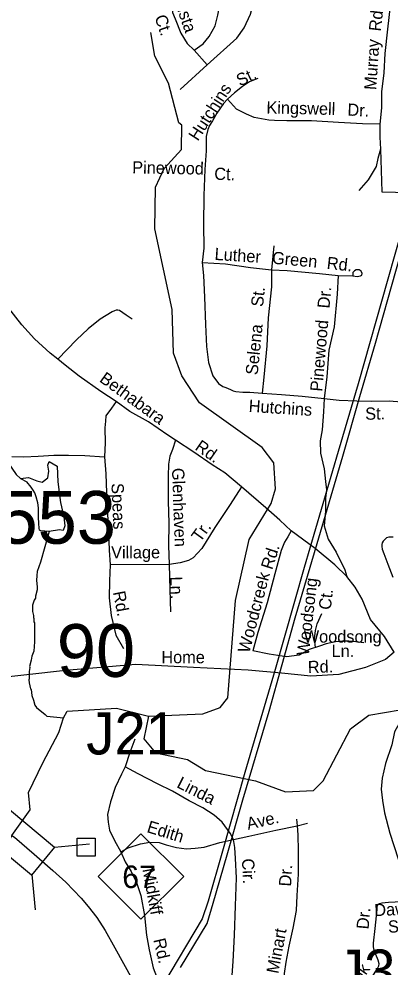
# Model space of a CAD drawing. Extents: x 1547597 to 1699558, y 810033 to 920809.
# Drawn here: x 1612726 to 1615617, y 876336 to 883710 of the extents above; entities that cross this region are included whole.
import ezdxf

# ---------------------------------------------------------------- set-up
doc = ezdxf.new("R2010")
doc.units = 0
for name, color, linetype in [('Exist Hydrographic Creek Single Shore', 7, 'Continuous'), ('Exist Hydrographic Misc Water Feature', 7, 'Continuous'), ('Exist Road Non-System Structure Non-Sys Other CELL', 7, 'Continuous'), ('Exist Road Non-System Structure Non-Sys Other Number Label', 7, 'Continuous'), ('Exist Road Non-System Type 51', 7, 'Continuous'), ('Exist Road Non-System Type 51 Label', 7, 'Continuous'), ('Exist Road Primary NC Shield CELL', 7, 'Continuous'), ('Exist Road Primary NC Shield Number Label', 7, 'Continuous'), ('Exist Road Primary NC Structure Standard Bridge CELL', 7, 'Continuous'), ('Exist Road Primary NC UnDivided 4 Lane Attributed', 7, 'Continuous'), ('Exist Road Secondary Structure Culvert Number Label', 7, 'Continuous'), ('Exist Road Secondary Structure Standard Bridge Number Label', 7, 'Continuous'), ('Exist Utilities Electrical Transmission Line', 7, 'Continuous')]:
    doc.layers.add(name, color=color, linetype=linetype)

msp = doc.modelspace()

# ---------------------------------------------------------------- linework, layer by layer
at = {"layer": 'Exist Hydrographic Creek Single Shore'}
for points in [[(1613734.8, 878287.2), (1614159.7, 878304.8), (1614293.7, 878354.6), (1614353.7, 878429), (1614413.7, 879186), (1614519.7, 879659.9), (1614689.7, 879942.1), (1614724.8, 880056.3), (1614710.7, 880256.8), (1614620.7, 880376.8), (1614133.7, 880724.8), (1613994.8, 880934.4), (1613930.7, 881109.7), (1613918.7, 881451.3), (1613784.7, 882077.9), (1613788.7, 882402.7), (1613857.7, 882545.8), (1613992.7, 882694.1), (1613995.7, 882884.3), (1613970.8, 882901.3), (1613891.7, 883211.5), (1613785.7, 883420.5), (1613754.8, 883604.9)], [(1611482.7, 876957.5), (1611780.9, 877110.1), (1612129.9, 877047.1), (1612423, 876904), (1612533.1, 876904), (1612617.3, 876979.6), (1612636.7, 877048.8), (1612630.3, 877264.8), (1612670.9, 877359.8), (1612812.8, 877559.3), (1612800.7, 877692.3), (1612912.7, 877923.1), (1613035.8, 878159.2), (1613074.6, 878273.7), (1613101.8, 878326.3), (1613485.7, 878348.1), (1613734.8, 878287.2)], [(1613734.8, 878287.2), (1613698.7, 878110.7), (1613789.7, 878000.5), (1614038.8, 877949.6), (1614178.7, 877864.6), (1614569.7, 877784.5), (1614802.8, 877697.7), (1615019.7, 877709.7), (1615095.7, 877783.7), (1615308.8, 878189.6), (1615451.8, 878295.1), (1615694.8, 878336.1)]]:
    msp.add_lwpolyline(points, dxfattribs=at)
at = {"layer": 'Exist Hydrographic Misc Water Feature'}
for points in [[(1612365.8, 880661.6), (1612375.3, 880645.5), (1612382.8, 880613.3), (1612402.1, 880579.1), (1612463.1, 880517.9), (1612472.9, 880501.8), (1612531.9, 880440.8), (1612557.4, 880406.4), (1612565.1, 880388.2), (1612578.8, 880370), (1612607.7, 880307.6), (1612703.5, 880167.9), (1612739.1, 880136.8), (1612788.9, 880109.5)], [(1612739.1, 880136.8), (1612799.8, 880144.6), (1612865.8, 880117.9), (1612908.2, 880106.9), (1612950.7, 880141.5), (1612958.5, 880193.4), (1612950.7, 880239), (1612961.7, 880268.9), (1613023, 880231.1), (1613029.3, 880108.4), (1613049.7, 879948), (1613074.8, 879837.8), (1613082.7, 879767), (1613071.7, 879732.4), (1613041.8, 879737.1), (1612962.3, 879723.9)], [(1612962.3, 879723.9), (1612894.4, 879727.5), (1612887.4, 879734.5), (1612883.7, 879750.1), (1612881, 879785.1), (1612879.3, 879835.5), (1612879.4, 879908.4), (1612873.7, 879946.6), (1612860.2, 879993.3), (1612849.8, 880023.7), (1612837.6, 880044.8), (1612821.6, 880067.4), (1612788.9, 880109.5)], [(1612962.3, 879723.9), (1612894.5, 879484.8), (1612869.3, 879413.2), (1612864.7, 879381.3), (1612864.1, 879341.4), (1612869.4, 879293.3), (1612867, 879269.3), (1612854.3, 879221.5), (1612854, 879205.5), (1612845.8, 879189.6), (1612833.1, 879149.8), (1612832.3, 879101.9), (1612839.8, 879069.8), (1612839.5, 879053.8), (1612843.4, 879045.7), (1612843, 879021.7), (1612846.9, 879013.7), (1612846.6, 878865.6), (1612841.4, 878793.8), (1612826.8, 878754), (1612822.3, 878722.1), (1612809.5, 878674.3), (1612811.3, 878666.3), (1612804.9, 878634.4), (1612806, 878578.4), (1612803.8, 878570.5), (1612805.5, 878546.4), (1612816.8, 878500.2), (1612820.7, 878494.2), (1612827.8, 878448), (1612840, 878410.7)], [(1615641.5, 879680.3), (1615608.2, 879678.9), (1615590.2, 879673.4), (1615578.7, 879665), (1615563.4, 879649.1), (1615555.6, 879635.9), (1615552.7, 879622.7), (1615552.5, 879605.7), (1615555, 879585.7), (1615568.9, 879552.4), (1615600.1, 879468.5), (1615637.8, 879369.4)], [(1612840, 878410.7), (1612850.6, 878371.7), (1612862.4, 878355.5), (1612931.5, 878300.3), (1612943.2, 878286.1), (1613074.6, 878273.7)]]:
    msp.add_lwpolyline(points, dxfattribs=at)
at = {"layer": 'Exist Road Non-System Structure Non-Sys Other CELL'}
msp.add_lwpolyline([(1613181, 877337.1), (1613319.9, 877337.1), (1613319.9, 877198), (1613181, 877198)], close=True, dxfattribs=at)
at = {"layer": 'Exist Road Non-System Type 51'}
for p, q in [((1614091.5, 883466.7), (1614191.2, 883353)), ((1613982.6, 883161), (1614191.2, 883353)), ((1614711, 881945.5), (1614692.7, 881757.7)), ((1615212, 881714), (1615326, 881712.7)), ((1613895.8, 879465.6), (1613436.1, 879464.9)), ((1614889.3, 877484.8), (1614894.7, 877432.9)), ((1614894.7, 877432.9), (1614972.8, 877455.9))]:
    msp.add_line(p, q, dxfattribs=at)
for points in [[(1613905.8, 883970.2), (1613919.3, 883843.2), (1613921.1, 883761.2), (1613943.5, 883710.8), (1613986.3, 883600.9), (1614036.6, 883518.8), (1614091.5, 883466.7)], [(1614091.5, 883466.7), (1614161.3, 883517.7), (1614207.9, 883572.5), (1614255.3, 883657.5), (1614276.3, 883739.2), (1614317, 883949.6)], [(1614191.2, 883353), (1614422.2, 883561.7), (1614481.8, 883641.9), (1614530.7, 883747.8), (1614556.1, 883845.6), (1614558.8, 883942.8)], [(1615614.2, 883920.3), (1615617, 883812.6), (1615597.1, 883630.9), (1615577, 883441.2), (1615567.4, 883291.5), (1615551.6, 883143.5), (1615550.2, 883019.7), (1615538.2, 882893)], [(1614587.3, 883246.6), (1614521.1, 883221.3), (1614466.8, 883186), (1614406.4, 883136.8), (1614351.7, 883087.3)], [(1614351.7, 883087.3), (1614319.4, 883053.7), (1614266.6, 882976.3), (1614234, 882918.7), (1614209.5, 882881), (1614197.2, 882849.3), (1614184.7, 882795.3), (1614185.5, 882685.4), (1614175.3, 882539), (1614167, 882337.2), (1614164.5, 882110.9), (1614166.4, 881926.9), (1614153.2, 881815.8)], [(1615538.2, 882893), (1615401.8, 882893.8), (1615215.5, 882904.4), (1615005.5, 882917.9), (1614811.7, 882918.4), (1614717.7, 882921.4), (1614672.5, 882922.2), (1614557.2, 882942.9), (1614499.7, 882969.5), (1614420.5, 883009.2), (1614351.7, 883087.3)], [(1615538.2, 882893), (1615537.2, 882791.1), (1615542.1, 882697), (1615521.8, 882625), (1615508.7, 882563.6), (1615447.6, 882458.2), (1615372.6, 882375)], [(1615542.1, 882697), (1615553, 882365.8)], [(1615553, 882365.8), (1615659.5, 882362.2), (1615817.4, 882356.9), (1615931, 882356.9), (1616076.5, 882344.4)], [(1613030.1, 881063.1), (1612970.6, 881109.7), (1612848, 881223.1), (1612749.2, 881332.1), (1612637, 881473.3), (1612513.6, 881632.4), (1612437.6, 881733.8), (1612354, 881820.7)], [(1614153.2, 881815.8), (1614336.3, 881805.9), (1614531, 881775.6), (1614692.7, 881757.7)], [(1614153.2, 881815.8), (1614163.5, 881713.5), (1614171.5, 881545.4), (1614180.4, 881333), (1614187.9, 881162.1), (1614202.7, 881038.3), (1614237.7, 880934.4), (1614281.2, 880874.8), (1614314.5, 880852), (1614338.9, 880843.5), (1614373.5, 880828.6), (1614395.8, 880818.6), (1614416.2, 880813.3), (1614470, 880806.6), (1614524.9, 880806.3), (1614619.6, 880799.6)], [(1614692.7, 881757.7), (1614693.3, 881625.9), (1614668.7, 881384.2), (1614658.4, 881168.5), (1614633.6, 880924.9), (1614619.6, 880799.6)], [(1614692.7, 881757.7), (1614816.7, 881752.4), (1615066.2, 881729.5), (1615212, 881714)], [(1615212, 881714), (1615204.4, 881570), (1615181.6, 881314.4), (1615140.9, 881132.8), (1615125.3, 880926.7), (1615104.2, 880757.4)], [(1615326, 881712.7), (1615361.9, 881708.1), (1615387.8, 881712), (1615397.9, 881717.8), (1615400, 881729.8), (1615392.5, 881747.5), (1615376.3, 881758.1), (1615352.3, 881758.4), (1615339, 881750.8), (1615328.1, 881738.6), (1615326, 881712.7)], [(1613609.1, 881374.3), (1613561.6, 881406.9), (1613510, 881441.4), (1613497.3, 881445.6), (1613483.3, 881444.7), (1613469.8, 881441), (1613452, 881432.1), (1613359.4, 881375.2), (1613266.6, 881300.2), (1613175.6, 881213.2), (1613102.9, 881140.3), (1613030.1, 881063.1)], [(1613484.3, 880733.9), (1613363.2, 880813.4), (1613196.5, 880931.2), (1613087.6, 881016.3), (1613030.1, 881063.1)], [(1614619.6, 880799.6), (1614770.7, 880789.6), (1614933.2, 880775.1), (1615104.2, 880757.4)], [(1615104.2, 880757.4), (1615098.6, 880654.9), (1615088.6, 880513.2), (1615073.5, 880428.7), (1615076.3, 880332.9), (1615103.5, 880210.4), (1615115.4, 880112.6), (1615122.6, 880046.6), (1615114.8, 879982.2), (1615114.8, 879880.8), (1615109.2, 879824.4), (1615103.5, 879768.1), (1615134.5, 879663.9), (1615196.4, 879562.5), (1615264.5, 879426), (1615280.9, 879373.7)], [(1615104.2, 880757.4), (1615219.3, 880744.1), (1615357, 880738.7), (1615475.1, 880737.3), (1615609, 880739.7), (1615705.5, 880732.6)], [(1613484.3, 880733.9), (1613447.6, 880682.4), (1613403, 880622.9), (1613400.5, 880580.9), (1613395.9, 880528.9), (1613396.7, 880413.1), (1613393.5, 880303.1)], [(1613944.9, 880434.9), (1613885.6, 880471.7), (1613734.8, 880575.4), (1613591.2, 880656.7), (1613484.3, 880733.9)], [(1613944.9, 880434.9), (1613923.1, 880360), (1613902.5, 880310.3), (1613891.4, 880246.2), (1613887.5, 880153.5), (1613887.4, 879959.6), (1613893.5, 879787.6), (1613891.6, 879615.5), (1613895.8, 879465.6)], [(1614460.1, 880071.5), (1614330.6, 880178.6), (1614231.5, 880240.8), (1614088.6, 880340.4), (1613944.9, 880434.9)], [(1612671.4, 880307.9), (1612765.4, 880305.2), (1612875.3, 880310.2), (1612997.3, 880317.3), (1613113.2, 880318.2), (1613239, 880315.2), (1613393.5, 880303.1)], [(1613393.5, 880303.1), (1613402, 880171), (1613411.5, 879951.1), (1613424.9, 879720.9), (1613429.4, 879578.9), (1613436.1, 879464.9)], [(1614460.1, 880071.5), (1614371.7, 879933.3), (1614253.1, 879754.4), (1614151, 879590.7), (1614084.4, 879519.4), (1614048.1, 879497.9), (1613981.9, 879480.6), (1613895.8, 879465.6)], [(1614847.7, 879729.3), (1614757.6, 879811), (1614648.7, 879908.1), (1614460.1, 880071.5)], [(1614847.7, 879729.3), (1614819.5, 879681.4), (1614793.7, 879640.1), (1614768.9, 879574.3), (1614718.2, 879394), (1614660.2, 879169.1), (1614587.2, 878937.5), (1614548.3, 878794.9)], [(1615280.9, 879373.7), (1615188, 879463.9), (1615033.2, 879590.6), (1614847.7, 879729.3)], [(1613436.1, 879464.9), (1613432.8, 879340.9), (1613429.2, 879207.1), (1613445.6, 879068.9), (1613481.3, 878916.3), (1613541.8, 878813)], [(1613895.8, 879465.6), (1613901.7, 879273.5), (1613907.7, 879097.5)], [(1615648.1, 878784.6), (1615573.2, 878906.5), (1615464.2, 879039.9), (1615400, 879195.9), (1615345, 879290.4), (1615280.9, 879373.7)], [(1615037.5, 878821.7), (1615028, 878888.3), (1615035.7, 878953.1), (1615048.7, 879005), (1615085, 879085.4)], [(1615411.7, 878857.1), (1615349.4, 878864.9), (1615295, 878870.1), (1615245.7, 878870.1), (1615191.3, 878864.9), (1615155, 878857.1), (1615118.7, 878849.3), (1615066.8, 878831.2), (1614986.5, 878805.2), (1614908.2, 878762), (1614809.7, 878749), (1614675.4, 878768.9), (1614548.3, 878794.9)], [(1615648.1, 878784.6), (1615580.5, 878727.6), (1615424.4, 878666.1), (1615217.3, 878611.9), (1615000.7, 878597.7), (1614772.3, 878621.3), (1614511, 878644.9), (1614086.6, 878664.3), (1613637.9, 878688.4), (1613089.8, 878642.1), (1612207.2, 878544.7)], [(1615920.6, 878509.8), (1615863.6, 878441.4), (1615766.2, 878316.5), (1615687, 878228.7), (1615650.6, 878164.4), (1615631.3, 878064.3), (1615581.7, 877918.8), (1615554.4, 877805.1), (1615547.5, 877719.2), (1615558.5, 877631.1), (1615573.3, 877535), (1615615.5, 877376.6), (1615681.3, 877178), (1615747.2, 876981.3), (1615799.6, 876844.6)], [(1613628.9, 878109), (1613589.7, 878003.5), (1613554.7, 877894)], [(1613554.7, 877894), (1613524.1, 877836.3), (1613476.9, 877730.8), (1613439.7, 877621.3), (1613416.6, 877521.7), (1613421.8, 877463.6), (1613431.2, 877399.6), (1613470.3, 877319.1), (1613519.2, 877232.5)], [(1614397.9, 877328.5), (1614370.4, 877376.9), (1614309.3, 877461.6), (1614246, 877518.1), (1614158.7, 877575.1), (1614053.4, 877628.3), (1613922.2, 877703.8), (1613804.9, 877761.2), (1613656, 877838.9), (1613554.7, 877894)], [(1614397.9, 877328.5), (1614516, 877353.1), (1614726.3, 877400.7), (1614894.7, 877432.9)], [(1614894.7, 877432.9), (1614897.9, 877364.8), (1614900.5, 877238.8), (1614900.5, 877058.9), (1614890.7, 876893), (1614885.3, 876775.1), (1614859.9, 876637.5), (1614828.2, 876497.9), (1614804.9, 876374.1), (1614791.9, 876286.3), (1614793.4, 876230.2), (1614802.7, 876166.2), (1614819.8, 876092), (1614845.1, 876027.9), (1614870.4, 875971.5), (1614901.8, 875923.2)], [(1613519.2, 877232.5), (1613577.6, 877261.9), (1613672, 877294.8), (1613746.1, 877307.9), (1613819.8, 877303), (1613873.7, 877286.5), (1613953.3, 877265.7), (1614031.2, 877254.7), (1614099.3, 877259.9), (1614169.3, 877269.1), (1614291.7, 877303.6), (1614397.9, 877328.5)], [(1613970.2, 875899.7), (1614030.5, 875921.1), (1614126.7, 875960), (1614203.2, 875999.1), (1614273.8, 876058.3), (1614324.4, 876117.7), (1614359, 876171.2), (1614385.7, 876234.9), (1614395.2, 876378.8), (1614405.5, 876582.7), (1614414, 876812.5), (1614420.4, 877028.3), (1614414.1, 877180.3), (1614407.2, 877264.5), (1614397.9, 877328.5)], [(1613519.2, 877232.5), (1613554.4, 877154.1), (1613601.6, 877079.7), (1613642.6, 876993.2), (1613675.4, 876890.9), (1613703.7, 876736.6), (1613720, 876584.4), (1613740.6, 876468.3), (1613773, 876330), (1613819.8, 876207.4), (1613856.8, 876119), (1613913.5, 876012.4), (1613970.2, 875899.7)], [(1615799.6, 876844.6), (1615707.5, 876841.6), (1615603.6, 876836.9), (1615553.7, 876833.5), (1615533.6, 876827.8), (1615521.4, 876819.8), (1615514.9, 876804.7), (1615513, 876783.9), (1615499.4, 876634.1), (1615486.1, 876522.3), (1615484.5, 876491.5), (1615491.6, 876466.2), (1615520.7, 876392), (1615528.3, 876362), (1615527.3, 876343.2), (1615520, 876325.9), (1615469.2, 876252.5), (1615408.3, 876167.3), (1615355.5, 876091.9)]]:
    msp.add_lwpolyline(points, dxfattribs=at)
at = {"layer": 'Exist Road Primary NC Shield CELL'}
msp.add_lwpolyline([(1613344, 877039.7), (1613677, 877372.7), (1614010, 877039.7), (1613677, 876706.7)], close=True, dxfattribs=at)
at = {"layer": 'Exist Road Primary NC Structure Standard Bridge CELL'}
for p, q in [((1613002.1, 877267.6), (1613276.9, 877293.4)), ((1612826.1, 877055.1), (1612851.9, 876780.3))]:
    msp.add_line(p, q, dxfattribs=at)
msp.add_lwpolyline([(1612537.5, 877654.2), (1613003, 877268.6), (1612822.9, 877051.2), (1612357.4, 877436.8)], close=True, dxfattribs=at)
at = {"layer": 'Exist Road Primary NC UnDivided 4 Lane Attributed'}
msp.add_lwpolyline([(1612670.9, 877359.8), (1612690.9, 877346.9), (1612845.7, 877214.6), (1612991.3, 877086.6), (1613092.4, 876996), (1613210.8, 876872.5), (1613265.4, 876805.9), (1613332, 876720.1), (1613397.9, 876618.8), (1613474.4, 876484.2), (1613607.6, 876242.5)], dxfattribs=at)
at = {"layer": 'Exist Utilities Electrical Transmission Line'}
for points in [[(1615925.5, 882842), (1615763, 882261.9), (1615600.8, 881686.1), (1615367.7, 880870.9), (1615214, 880344.9), (1614948.1, 879442.2), (1614721.3, 878649.1), (1614486.5, 877848), (1614311.7, 877236.2), (1614199.4, 876847.6), (1614154, 876710.1), (1613844.3, 876191.9)], [(1613983.8, 876332.1), (1614193.5, 876673.7), (1614239.3, 876833), (1614347.4, 877207.9), (1614470.2, 877636.2), (1614675.7, 878325.7), (1614877.7, 879051.2), (1615050.2, 879631), (1615249.4, 880308.4), (1615382.7, 880772.8), (1615503.3, 881189.4), (1615661.3, 881749.3), (1615846.6, 882396.9), (1615968.2, 882830.1)]]:
    msp.add_lwpolyline(points, dxfattribs=at)

# ---------------------------------------------------------------- texts
at = {"layer": 'Exist Road Non-System Structure Non-Sys Other Number Label'}
for s, p in [('J21', (1613250.4, 877989.3)), ('J382', (1615195.6, 876143.4))]:
    msp.add_text(s, height=328.08, dxfattribs=at).set_placement(p)
at = {"layer": 'Exist Road Non-System Type 51 Label'}
for s, rotation, p in [('Vista', 289.11549, (1613930.7, 883862)), ('Rd.', 83.75043, (1615545.3, 883610.4)), ('Ct.', 289.11549, (1613781.3, 883724.1)), ('Murray', 86.31321, (1615509.3, 883155.6)), ('St.', 25.52258, (1614447.6, 883183.3)), ('Hutchins', 57.19631, (1614119.9, 882754.8)), ('Kingswell', 358.71807, (1614653, 882975)), ('Dr.', 357.20555, (1615283.2, 882958.5)), ('Pinewood', 359.06319, (1613608, 882508.6)), ('Ct.', 358.0589, (1614246.5, 882459.7)), ('Luther', 356.23103, (1614248, 881836)), ('Green', 354.75992, (1614694.8, 881807.2)), ('Rd.', 353.90408, (1615120.7, 881766.9)), ('St.', 84.20578, (1614627.7, 881467.6)), ('Dr.', 84.90323, (1615144.8, 881455.6)), ('Pinewood', 85.09345, (1615088.8, 880809)), ('Selena', 84.19714, (1614585.4, 880937.5)), ('Bethabara', 324.1574, (1613346.8, 880893.9)), ('Hutchins', 356.27483, (1614513.8, 880654.3)), ('St.', 1.06239, (1615424, 880592.1)), ('Rd.', 325.12719, (1614090.6, 880364.4)), ('Glenhaven', 272.03489, (1613918.4, 880216.4)), ('Speas', 272.48403, (1613446.4, 880098)), ('Tr.', 54.10254, (1614139, 879634.2)), ('Village', 0.08342, (1613444.4, 879514.1)), ('Rd.', 72.20628, (1614698.7, 879420.7)), ('Ln.', 272.03489, (1613904.2, 879372)), ('Woodcreek', 75.44625, (1614520.5, 878772.3)), ('Woodsong', 83.52172, (1614983.6, 878754.2)), ('Rd.', 280.80165, (1613458.6, 879251.5)), ('Ct.', 83.52172, (1615154.6, 879110.3)), ('Woodsong', 359.8304, (1614944.3, 878859.8)), ('Ln.', 0.04697, (1615161.4, 878746.8)), ('Home', 359.99993, (1613835.5, 878698.7)), ('Rd.', 1.92048, (1614977.8, 878621.2)), ('Linda', 333.22698, (1613948.8, 877736.2)), ('Ave.', 12.74471, (1614510.9, 877402.4)), ('Edith', 342.97622, (1613716.6, 877386.1)), ('Cir.', 272.379, (1614463.4, 877178.2)), ('Midkiff', 280.39082, (1613687.8, 877096.1)), ('Dr.', 86.62849, (1614845.4, 876960.3)), ('Dr.', 84.7946, (1615449.3, 876626.2)), ('Dawn', 2.58583, (1615496.2, 876731)), ('St.', 2.58583, (1615603.1, 876602)), ('Minart', 79.33066, (1614745.8, 876279.6)), ('Rd.', 283.18461, (1613772.5, 876548)), ('Bonbrook', 55.00932, (1615153.1, 875874.4))]:
    msp.add_text(s, height=95, rotation=rotation, dxfattribs=at).set_placement(p)
at = {"layer": 'Exist Road Primary NC Shield Number Label'}
msp.add_text('67', height=175, dxfattribs=at).set_placement((1613531.1, 876950))
at = {"layer": 'Exist Road Secondary Structure Culvert Number Label'}
msp.add_text('C553', height=410.1, dxfattribs=at).set_placement((1612171, 879628.2))
at = {"layer": 'Exist Road Secondary Structure Standard Bridge Number Label'}
msp.add_text('90', height=410.1, dxfattribs=at).set_placement((1613021.2, 878592.6))

doc.saveas('drawing.dxf')
